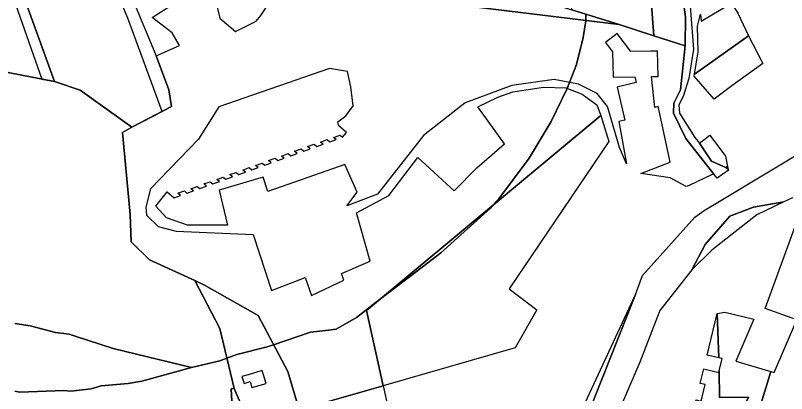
# Model space of a CAD drawing. Extents: x -477304 to -465429, y -1159113 to -1149210.
# Drawn here: x -470157.2 to -469770.1, y -1153680.2 to -1153490.1 of the extents above; entities that cross this region are included whole.
import ezdxf

# ---------------------------------------------------------------- set-up
doc = ezdxf.new("R2010")
doc.units = 0
for name, color, linetype in [('BPEJ_s', 7, 'Continuous'), ('PUPFL_s', 7, 'Continuous'), ('trav_porost_s', 7, 'Continuous'), ('voda_s', 7, 'Continuous'), ('zahrada_s', 7, 'Continuous')]:
    doc.layers.add(name, color=color, linetype=linetype)

msp = doc.modelspace()

# ---------------------------------------------------------------- linework, layer by layer
at = {"layer": 'BPEJ_s'}
for points in [[(-470169.39, -1153449.3), (-470155.95, -1153487.84), (-470144, -1153522.13), (-470137.64, -1153523.37), (-470124.6, -1153527.8), (-470098.79, -1153546.39), (-470083.51, -1153538.37), (-470100.74, -1153491.59), (-470105.84, -1153479.48), (-470106.69, -1153475.44), (-470109.73, -1153467.41), (-470112.01, -1153461.41), (-470129.65, -1153434.42), (-470137.79, -1153420.12), (-470139.21, -1153417.63), (-470144.95, -1153409.12), (-470155.58, -1153387.44), (-470164.43, -1153371.09)], [(-470169.39, -1153449.3), (-470155.95, -1153487.84), (-470144, -1153522.13), (-470137.64, -1153523.37), (-470124.6, -1153527.8), (-470098.79, -1153546.39), (-470083.51, -1153538.37), (-470100.74, -1153491.59), (-470105.84, -1153479.48), (-470106.69, -1153475.44), (-470109.73, -1153467.41), (-470112.01, -1153461.41), (-470129.65, -1153434.42), (-470137.79, -1153420.12), (-470139.21, -1153417.63), (-470144.95, -1153409.12), (-470155.58, -1153387.44), (-470164.43, -1153371.09)], [(-470157.49, -1153679.06), (-470154.94, -1153679.49), (-470132.83, -1153678.64), (-470129.43, -1153679.06), (-470119.23, -1153677.79), (-470114.13, -1153676.3), (-470100.53, -1153675.24), (-470093.73, -1153673.96), (-470068.79, -1153667.19), (-470054.62, -1153663.76), (-470051.05, -1153662.42), (-470046.11, -1153660.57), (-470030.81, -1153656.75), (-470027.62, -1153655.65), (-470009.13, -1153649.31), (-470000, -1153648.41), (-469996.2, -1153647.88), (-469986.02, -1153641.94), (-469974.57, -1153633.17), (-469952.99, -1153616.64), (-469943.68, -1153609.55), (-469943.6, -1153609.49), (-469918.79, -1153587.01), (-469917.49, -1153585.59), (-469916.12, -1153584.08), (-469914.55, -1153582.34), (-469899.28, -1153561.98), (-469888.25, -1153543.53), (-469880.61, -1153527.62), (-469880.3, -1153526.83), (-469879.09, -1153523.82), (-469875.52, -1153514.9), (-469872.13, -1153501.32), (-469870.85, -1153492.84), (-469870.85, -1153492.61), (-469870.85, -1153489.47)], [(-469870.85, -1153489.47), (-469870.85, -1153492.61), (-469870.85, -1153492.84), (-469872.13, -1153501.32), (-469875.52, -1153514.9), (-469879.09, -1153523.82), (-469880.3, -1153526.83), (-469880.61, -1153527.62), (-469888.25, -1153543.53), (-469899.28, -1153561.98), (-469914.55, -1153582.34), (-469916.12, -1153584.08), (-469917.49, -1153585.59), (-469918.79, -1153587.01), (-469943.6, -1153609.49), (-469943.68, -1153609.55), (-469952.99, -1153616.64), (-469974.57, -1153633.17), (-469986.02, -1153641.94), (-469996.2, -1153647.88), (-470000, -1153648.41), (-470009.13, -1153649.31), (-470027.62, -1153655.65), (-470030.81, -1153656.75), (-470046.11, -1153660.57), (-470051.05, -1153662.42), (-470054.62, -1153663.76), (-470068.79, -1153667.19), (-470108.18, -1153657.6), (-470127.25, -1153651.36), (-470130.28, -1153650.37), (-470137.09, -1153649.52)], [(-470157.49, -1153645.06), (-470149.84, -1153646.12), (-470137.09, -1153649.52), (-470130.28, -1153650.37), (-470127.25, -1153651.36), (-470108.18, -1153657.6), (-470068.79, -1153667.19)], [(-470137.09, -1153649.52), (-470149.84, -1153646.12), (-470157.49, -1153645.06)], [(-470068.79, -1153667.19), (-470093.73, -1153673.96), (-470100.53, -1153675.24), (-470114.13, -1153676.3), (-470119.23, -1153677.79), (-470129.43, -1153679.06), (-470132.83, -1153678.64), (-470154.94, -1153679.49), (-470157.49, -1153679.06)]]:
    msp.add_lwpolyline(points, dxfattribs=at)
at = {"layer": 'PUPFL_s'}
for points in [[(-470137.64, -1153523.37), (-470166.24, -1153444.6), (-470267.75, -1153394.56), (-470263.74, -1153324.65), (-470258.51, -1153346.79), (-470228.27, -1153382.7), (-470194.55, -1153387.79), (-470164.39, -1153371.87), (-470164.8, -1153362.84), (-470151.55, -1153389.35), (-470143.84, -1153399.53), (-470108.02, -1153458.93), (-470086.5, -1153510.38), (-470080.21, -1153527.51), (-470078.77, -1153535.89), (-470098.79, -1153546.39), (-470124.6, -1153527.8)], [(-470137.64, -1153523.37), (-470211.04, -1153509.04), (-470218.1, -1153498.86), (-470218.88, -1153472.96), (-470246.45, -1153461.22), (-470276.67, -1153451.93), (-470267.75, -1153394.56), (-470166.24, -1153444.6)]]:
    msp.add_lwpolyline(points, close=True, dxfattribs=at)
at = {"layer": 'trav_porost_s'}
for points in [[(-469835.3, -1153415.68), (-469859.72, -1153416.96), (-469860.37, -1153413.21), (-469857.47, -1153413.26), (-469857.27, -1153402.51), (-469858.98, -1153397.53), (-469864.6, -1153396.16), (-469870.31, -1153393.13), (-469866.9, -1153386.71), (-469842.78, -1153398.68), (-469828.59, -1153409.76), (-469821.57, -1153423.1), (-469824.07, -1153467.47), (-469820.76, -1153491.07), (-469820.97, -1153505.51), (-469836.68, -1153500.37), (-469837.99, -1153482.74), (-469829.67, -1153482.49), (-469829.27, -1153442.51)], [(-469835.3, -1153415.68), (-469829.27, -1153442.51), (-469829.67, -1153482.49), (-469837.99, -1153482.74), (-469836.68, -1153500.37), (-469854.11, -1153494.66), (-469877.95, -1153487.27), (-469879.71, -1153471.75), (-469861.88, -1153463), (-469866.26, -1153419.1), (-469859.26, -1153419.65), (-469859.72, -1153416.96)], [(-469877.95, -1153487.27), (-469854.11, -1153494.66), (-470023.34, -1153473.9), (-470005.26, -1153446.57), (-470005.13, -1153445.23), (-469959.69, -1153461.01), (-469908.42, -1153477.83)], [(-469814.47, -1153508.51), (-469814.76, -1153495.63), (-469813.31, -1153489.54), (-469812.93, -1153492.98), (-469797.79, -1153484), (-469794.61, -1153488.97), (-469789.27, -1153500.37), (-469816.36, -1153519.69)], [(-469816.36, -1153519.69), (-469789.27, -1153500.37), (-469781.93, -1153514.31), (-469797.53, -1153525.46), (-469806.45, -1153532.16), (-469816.5, -1153520.64)], [(-469980.9, -1153638.45), (-469863.27, -1153540.38), (-469859.35, -1153553.47), (-469909.36, -1153627.65), (-469895.39, -1153638.21), (-469906.26, -1153657.27), (-469972.57, -1153676.31)], [(-469762.35, -1153586.95), (-469758.71, -1153588.97), (-469754.26, -1153594.9), (-469754.08, -1153606.39), (-469750.85, -1153616.56), (-469756.88, -1153630.21), (-469760.34, -1153644.55), (-469759.07, -1153678.58), (-469759.71, -1153680.98), (-469768.32, -1153703.09), (-469786.8, -1153729.39), (-469793.65, -1153731.49), (-469794.42, -1153715.12), (-469789.92, -1153708.17), (-469777.95, -1153669.18), (-469776.28, -1153669.67), (-469764.94, -1153643.2), (-469780.81, -1153637.46)], [(-470047.42, -1153677.59), (-470054.61, -1153647.58), (-470067.1, -1153623.45), (-470062.25, -1153625.69), (-470035.4, -1153640.96), (-470020.46, -1153669.19), (-470014.7, -1153688.4), (-469998.01, -1153744.48), (-470016.13, -1153747.59), (-470031.6, -1153750.01), (-470035.69, -1153750.71), (-470058.34, -1153756.88), (-470026.88, -1153743.36), (-470024.51, -1153735.74), (-470024.71, -1153708.05), (-470027.6, -1153698.91), (-470042.65, -1153688.59)], [(-469786.52, -1153642.78), (-469795.59, -1153663.96), (-469777.95, -1153669.18), (-469789.92, -1153708.17), (-469794.42, -1153715.12), (-469798.62, -1153721.57), (-469804.3, -1153730.39), (-469821.26, -1153733.5), (-469826.33, -1153734.41), (-469825.66, -1153730.35), (-469805.45, -1153728.15), (-469801.25, -1153700.94), (-469797.51, -1153700.01), (-469789.26, -1153682.02), (-469803.74, -1153682.12), (-469803.86, -1153668.82), (-469802.45, -1153662.56), (-469804.1, -1153662.18), (-469804.89, -1153639.97), (-469801.15, -1153639.26)], [(-469804.89, -1153639.97), (-469804.1, -1153662.18), (-469809.95, -1153660.85)], [(-470042.38, -1153675.1), (-470039.37, -1153674.18), (-470038.53, -1153677.25), (-470031.32, -1153675.12), (-470033.28, -1153668.59), (-470040.42, -1153670.74), (-470043.54, -1153671.7)], [(-469805.45, -1153728.15), (-469825.66, -1153730.35), (-469817.63, -1153692.56), (-469815.41, -1153683.42), (-469813, -1153683.97), (-469810.98, -1153675.64), (-469813.4, -1153675.09), (-469811.65, -1153667.87), (-469804.04, -1153669.61), (-469803.86, -1153668.82), (-469803.74, -1153682.12), (-469789.26, -1153682.02), (-469797.51, -1153700.01), (-469801.25, -1153700.94)], [(-470066.46, -1153748.65), (-470068.9, -1153745.65), (-470069.83, -1153743.35), (-470066.9, -1153742.32), (-470068.94, -1153736.55), (-470068.21, -1153736.29), (-470072.18, -1153725.07), (-470078.12, -1153727.16), (-470079.93, -1153721.64), (-470079.75, -1153717.09), (-470093.94, -1153716.51), (-470093.82, -1153715.23), (-470076.7, -1153713.21), (-470047.56, -1153702.73), (-470048.82, -1153677.81), (-470047.42, -1153677.59), (-470042.65, -1153688.59), (-470027.6, -1153698.91), (-470024.71, -1153708.05), (-470024.51, -1153735.74), (-470026.88, -1153743.36), (-470058.34, -1153756.88), (-470062.19, -1153753.72)], [(-469998.82, -1153713.09), (-469994.18, -1153743.75), (-469998.01, -1153744.48), (-470014.7, -1153688.4), (-469972.57, -1153676.31), (-469965.41, -1153708.83)]]:
    msp.add_lwpolyline(points, close=True, dxfattribs=at)
for points in [[(-469980.9, -1153638.45), (-469972.57, -1153676.31), (-470014.7, -1153688.4), (-470020.46, -1153669.19), (-470035.4, -1153640.96), (-470062.25, -1153625.69), (-470067.1, -1153623.45), (-470089.85, -1153612.95), (-470099.04, -1153603.92), (-470099.56, -1153590.23), (-470103.48, -1153549.03), (-470098.79, -1153546.39), (-470078.77, -1153535.89), (-470080.21, -1153527.51), (-470086.5, -1153510.38), (-470074.85, -1153505.25), (-470078.44, -1153498.95), (-470088.49, -1153491.27), (-470059.34, -1153472.2), (-470054.65, -1153491.48), (-470046.69, -1153498.29), (-470036.31, -1153493.12), (-470034.07, -1153490.14), (-470023.34, -1153473.9), (-469854.11, -1153494.66), (-469836.68, -1153500.37), (-469820.97, -1153505.51), (-469823.33, -1153527.51), (-469826.74, -1153534.24), (-469826.84, -1153539.28), (-469820.68, -1153552.09), (-469806.61, -1153569.92), (-469807.8, -1153570.22), (-469819.05, -1153575.7), (-469820.5, -1153576.22), (-469828.45, -1153571.77), (-469843.3, -1153569.55), (-469828.47, -1153563.99), (-469833.69, -1153539.56), (-469834.52, -1153535.95), (-469836.27, -1153536.36), (-469837.91, -1153520.84), (-469834.62, -1153520.78), (-469834.87, -1153508.05), (-469838.15, -1153508.11), (-469848.28, -1153508.3), (-469855.06, -1153499.26), (-469861.01, -1153503.72), (-469857.44, -1153508.48), (-469857.2, -1153521.21), (-469846.24, -1153521), (-469845.56, -1153523.93), (-469855.21, -1153526.16), (-469851.36, -1153542.83), (-469854.36, -1153543.52), (-469850.38, -1153564.79), (-469853.93, -1153556.57), (-469859.91, -1153535.97), (-469865.11, -1153529.32), (-469874.62, -1153524.63), (-469886.83, -1153522.42), (-469907.93, -1153525.41), (-469931.48, -1153534.12), (-469952.3, -1153550.45), (-469975.42, -1153580.01), (-469990.88, -1153585.8), (-469985.61, -1153579.05), (-469991.82, -1153565.05), (-470010.45, -1153571.63), (-470030.4, -1153578.68), (-470032.88, -1153571.39), (-470054.89, -1153577.92), (-470050.73, -1153595.63), (-470070.76, -1153595.65), (-470081.4, -1153591.94), (-470086.72, -1153586.05), (-470080.94, -1153578.88), (-470077.58, -1153581.78), (-470074.33, -1153580.61), (-470075.66, -1153579.52), (-470072.38, -1153578.4), (-470071.08, -1153579.47), (-470067.85, -1153578.29), (-470069.14, -1153577.23), (-470065.93, -1153576.09), (-470064.61, -1153577.14), (-470061.35, -1153575.96), (-470062.66, -1153574.88), (-470059.4, -1153573.72), (-470058.06, -1153574.79), (-470054.82, -1153573.62), (-470056.14, -1153572.54), (-470052.89, -1153571.38), (-470051.56, -1153572.43), (-470048.28, -1153571.25), (-470049.61, -1153570.18), (-470046.36, -1153569.02), (-470045.03, -1153570.11), (-470041.76, -1153568.94), (-470043.1, -1153567.85), (-470039.85, -1153566.67)], [(-470211.04, -1153509.04), (-470137.64, -1153523.37), (-470124.6, -1153527.8), (-470098.79, -1153546.39), (-470103.48, -1153549.03), (-470099.56, -1153590.23), (-470099.04, -1153603.92), (-470089.85, -1153612.95), (-470067.1, -1153623.45), (-470054.61, -1153647.58), (-470047.42, -1153677.59), (-470048.82, -1153677.81), (-470047.56, -1153702.73), (-470076.7, -1153713.21), (-470093.82, -1153715.23), (-470117.24, -1153722.48), (-470119.11, -1153716.19), (-470156.23, -1153706.32), (-470155.26, -1153755.31), (-470149.57, -1153775.16), (-470145.81, -1153788.29), (-470151.68, -1153788.8), (-470162.75, -1153791.36)], [(-470039.85, -1153566.67), (-470038.51, -1153567.78), (-470035.27, -1153566.59), (-470036.6, -1153565.51), (-470033.34, -1153564.33), (-470032.01, -1153565.41), (-470028.75, -1153564.24), (-470030.11, -1153563.14), (-470026.82, -1153561.98), (-470025.48, -1153563.09), (-470022.23, -1153561.89), (-470023.57, -1153560.81), (-470020.29, -1153559.62), (-470018.95, -1153560.73), (-470015.71, -1153559.54), (-470017.03, -1153558.46), (-470013.77, -1153557.28), (-470012.46, -1153558.36), (-470009.21, -1153557.2), (-470010.53, -1153556.09), (-470007.27, -1153554.92), (-470005.94, -1153556.02), (-470002.68, -1153554.84), (-470004.03, -1153553.78), (-470000.78, -1153552.59), (-469999.44, -1153553.69), (-469996.18, -1153552.52), (-469997.5, -1153551.43), (-469994.24, -1153550.26), (-469992.93, -1153551.35), (-469990.92, -1153548.94), (-469994.76, -1153545.62), (-469994.94, -1153545.05), (-469995.4, -1153543.59), (-469991.28, -1153540.57), (-469987.57, -1153535.53), (-469988.75, -1153525.97), (-469990.57, -1153518.4), (-469999.48, -1153516.81), (-470055.02, -1153536.1), (-470065.3, -1153552.42), (-470089.45, -1153577.34), (-470091.71, -1153586.53), (-470091.43, -1153590.56), (-470085.53, -1153596.32), (-470076.56, -1153598.65), (-470037.86, -1153600.25), (-470028.64, -1153628.35), (-470011.77, -1153621.9), (-470008.62, -1153630.94), (-469992.31, -1153623.14), (-469993.46, -1153619.87), (-469979.06, -1153613.64), (-469986, -1153589.39), (-469969.79, -1153580.6), (-469955.18, -1153561.55), (-469937.01, -1153578.38), (-469925.5, -1153566.73), (-469911.73, -1153554.62), (-469925.02, -1153536.07), (-469915.04, -1153531.24), (-469907.46, -1153528.64), (-469892.13, -1153526.17), (-469880.96, -1153526.58), (-469872.71, -1153529.74), (-469865.31, -1153535.05), (-469863.27, -1153540.38), (-469980.9, -1153638.45)]]:
    msp.add_lwpolyline(points, dxfattribs=at)
at = {"layer": 'voda_s'}
for points in [[(-469819.85, -1153468.1), (-469816.88, -1153507.19), (-469819.19, -1153521.92), (-469821.94, -1153530.97), (-469824.12, -1153535.08), (-469823.92, -1153539.3), (-469816.08, -1153551.59), (-469813.88, -1153554.44), (-469807.8, -1153563.46), (-469800.59, -1153566.57), (-469799.33, -1153567.51), (-469799.16, -1153567.94), (-469804.99, -1153571.96), (-469806.61, -1153569.92), (-469820.68, -1153552.09), (-469826.84, -1153539.28), (-469826.74, -1153534.24), (-469823.33, -1153527.51), (-469820.97, -1153505.51), (-469820.76, -1153491.07), (-469824.07, -1153467.47)], [(-470203.99, -1153821.6), (-470124.3, -1153811.26), (-470098.94, -1153813.17), (-470082.19, -1153807.74), (-470065.18, -1153796.95), (-470050.82, -1153785.78), (-470048.96, -1153784.66), (-470045.67, -1153783.06), (-470010.46, -1153764.25), (-469993.01, -1153759.48), (-469948.75, -1153753.56), (-469925.16, -1153749.57), (-469897.51, -1153740.8), (-469883.29, -1153727.43), (-469871.99, -1153701.43), (-469866.81, -1153683.22), (-469845.92, -1153630.44), (-469842.45, -1153620.83), (-469816.2, -1153591.55), (-469811.4, -1153588.14), (-469804.73, -1153584.11), (-469757.7, -1153555.8)], [(-469767.12, -1153581.92), (-469771.43, -1153583.93), (-469786.75, -1153586.5), (-469798.59, -1153591.13), (-469810.94, -1153605.28), (-469817.63, -1153618.03), (-469833.63, -1153638.55), (-469843.71, -1153664.48), (-469875.1, -1153737.35), (-469878.47, -1153741.63), (-469887.02, -1153752.5), (-469889.7, -1153755.9), (-469897.25, -1153759.8), (-469915.52, -1153757.82), (-469950.01, -1153758.02), (-469983.04, -1153766.26), (-470042.24, -1153792.54), (-470080.31, -1153815.35), (-470093.87, -1153819.07), (-470148.23, -1153821.66), (-470201.33, -1153832.23)]]:
    msp.add_lwpolyline(points, dxfattribs=at)
for points in [[(-469798.59, -1153591.13), (-469786.75, -1153586.5), (-469771.43, -1153583.93), (-469785.09, -1153590.31), (-469807.68, -1153608.21), (-469817.63, -1153618.03), (-469810.94, -1153605.28)], [(-469948.75, -1153753.56), (-469993.01, -1153759.48), (-470010.46, -1153764.25), (-469995.09, -1153756.04), (-469927.03, -1153745.53), (-469903.47, -1153739.49), (-469896.16, -1153733.92), (-469891.26, -1153728.85), (-469881.47, -1153710.08), (-469871.25, -1153684.94), (-469845.92, -1153630.44), (-469866.81, -1153683.22), (-469871.99, -1153701.43), (-469883.29, -1153727.43), (-469897.51, -1153740.8), (-469925.16, -1153749.57)]]:
    msp.add_lwpolyline(points, close=True, dxfattribs=at)
at = {"layer": 'zahrada_s'}
for points in [[(-469813.88, -1153554.44), (-469808.55, -1153550.38), (-469800.82, -1153560.95), (-469799.79, -1153566.13), (-469800.59, -1153566.57), (-469807.8, -1153563.46)], [(-469799.79, -1153566.13), (-469799.33, -1153567.51), (-469800.59, -1153566.57)]]:
    msp.add_lwpolyline(points, close=True, dxfattribs=at)

doc.saveas('drawing.dxf')
